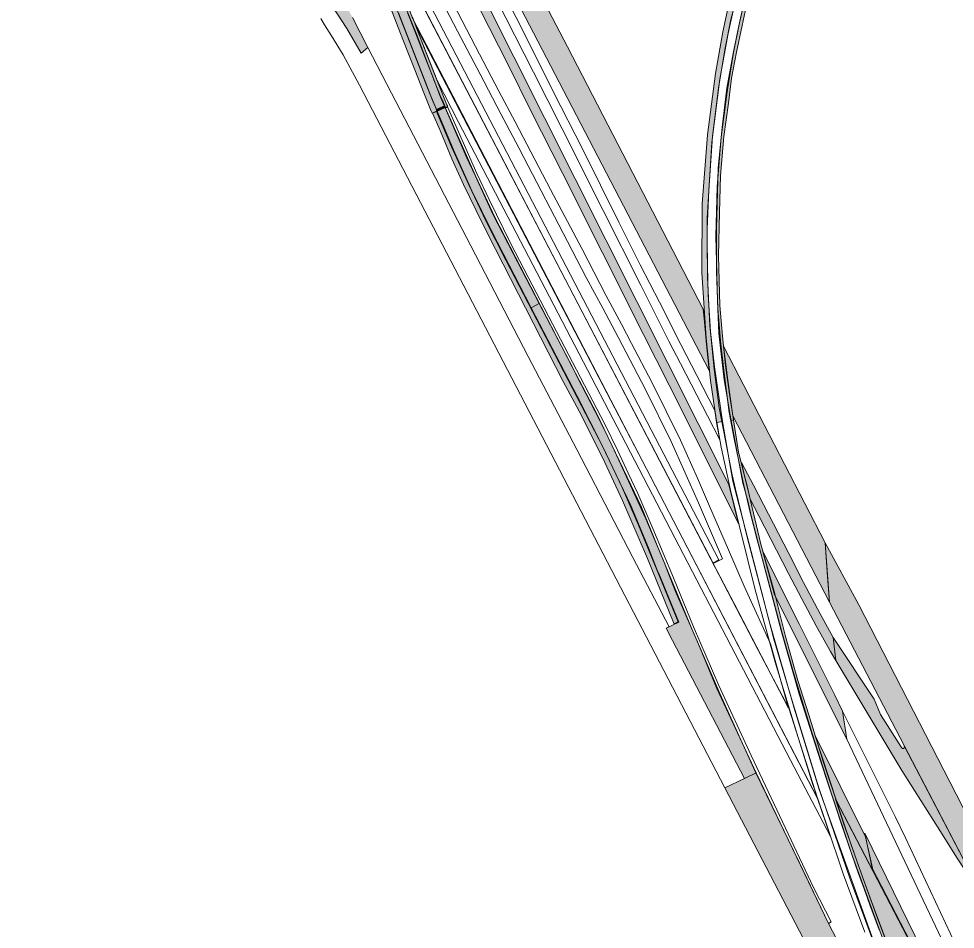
# Model space of a CAD drawing. Extents: x 2363427 to 2368559, y 6957299 to 6980140.
# Drawn here: x 2365547.6 to 2365612.5, y 6957615.4 to 6957678.5 of the extents above; entities that cross this region are included whole.
import ezdxf

# ---------------------------------------------------------------- set-up
doc = ezdxf.new("R2010")
doc.units = 0
doc.header["$LTSCALE"] = 5.6
for name, color, linetype, lineweight in [('10', 7, 'Continuous', 13), ('11', 7, 'Continuous', 13), ('12', 7, 'Continuous', 13), ('13', 7, 'Continuous', 13), ('14', 7, 'Continuous', 13), ('9', 7, 'Continuous', 13)]:
    doc.layers.add(name, color=color, linetype=linetype, lineweight=lineweight)

msp = doc.modelspace()

# ---------------------------------------------------------------- hatches: boundary and pattern name
at = {"layer": '10'}
for points in [[(2365593.062, 6957636.528), (2365591.219, 6957641.092), (2365589.476, 6957645.117), (2365588.1, 6957648.099), (2365586.478, 6957651.29), (2365585.382, 6957653.345), (2365580.673, 6957662.524), (2365579.775, 6957664.307), (2365578.471, 6957667.004), (2365577.659, 6957668.779), (2365576.841, 6957670.766), (2365576.31, 6957671.964), (2365576.605, 6957672.067), (2365577.636, 6957669.629), (2365578.833, 6957666.982), (2365580.005, 6957664.483), (2365581.405, 6957661.757), (2365586.652, 6957651.673), (2365588.139, 6957648.785), (2365589.456, 6957646.014), (2365590.588, 6957643.386), (2365593.344, 6957636.708)], [(2365608.181, 6957613.439), (2365606.729, 6957617.303), (2365606.195, 6957618.77), (2365605.769, 6957619.997), (2365605.343, 6957621.197), (2365604.822, 6957622.678), (2365604.232, 6957624.412), (2365609.773, 6957613.793)]]:
    msp.add_hatch(color=256, dxfattribs=at).paths.add_polyline_path(points)
at = {"layer": '11'}
msp.add_hatch(color=256, dxfattribs=at).paths.add_polyline_path([(2365571.38, 6957676.118), (2365571.832, 6957676.516), (2365570.775, 6957678.578), (2365569.247, 6957681.526), (2365568.71, 6957682.619), (2365566.223, 6957687.404), (2365564.027, 6957691.634), (2365563.442, 6957692.674), (2365561.589, 6957695.812), (2365560.223, 6957697.858), (2365558.435, 6957700.372), (2365556.504, 6957702.729), (2365557.131, 6957703.375), (2365554.749, 6957705.6), (2365552.42, 6957707.63), (2365550.549, 6957709.17), (2365549.185, 6957710.197), (2365548.879, 6957710.245), (2365547.649, 6957710.42), (2365548.904, 6957709.409), (2365550.119, 6957708.341), (2365551.334, 6957707.244), (2365551.856, 6957706.732), (2365553.578, 6957705.092), (2365555.294, 6957703.159), (2365556.647, 6957701.64), (2365558.166, 6957699.637), (2365559.134, 6957698.36), (2365560.906, 6957695.76), (2365562.191, 6957693.662), (2365563.658, 6957690.975), (2365564.883, 6957688.595), (2365566.629, 6957685.306), (2365567.762, 6957683.079), (2365567.094, 6957682.558), (2365569.082, 6957679.841), (2365570.375, 6957677.831)])
at = {"layer": '12'}
for points in [[(2365567.639, 6957694.133), (2365568.867, 6957691.022), (2365569.935, 6957688.229), (2365570.975, 6957685.592), (2365571.677, 6957683.782), (2365572.335, 6957682.049), (2365573.389, 6957679.334), (2365574.267, 6957677.072), (2365575.101, 6957674.965), (2365575.716, 6957673.358), (2365576.237, 6957672.084), (2365576.288, 6957671.96), (2365576.638, 6957672.109), (2365576.349, 6957672.781), (2365575.833, 6957674.06), (2365574.575, 6957677.274), (2365573.462, 6957680.177), (2365572.277, 6957683.235), (2365570.813, 6957687.027), (2365569.541, 6957690.273), (2365568.545, 6957692.848), (2365568.458, 6957693.067)], [(2365570.247, 6957690.665), (2365571.092, 6957688.494), (2365571.716, 6957686.882), (2365572.574, 6957684.645), (2365573.355, 6957682.616), (2365574.243, 6957680.369), (2365574.926, 6957678.601), (2365575.755, 6957676.447), (2365576.389, 6957674.834), (2365576.75, 6957673.919), (2365577.318, 6957672.532), (2365577.37, 6957672.407), (2365577.209, 6957672.338), (2365577.053, 6957672.733), (2365576.858, 6957673.175), (2365576.467, 6957674.159), (2365575.833, 6957675.791), (2365575.199, 6957677.425), (2365574.448, 6957679.308), (2365573.804, 6957680.983), (2365573.141, 6957682.71), (2365572.214, 6957685.103), (2365571.082, 6957688.026), (2365570.506, 6957689.525), (2365570.038, 6957690.689), (2365569.843, 6957691.199)], [(2365596.948, 6957679.982), (2365596.445, 6957677.589), (2365595.936, 6957674.699), (2365595.368, 6957670.463), (2365595, 6957665.665), (2365594.975, 6957660.89), (2365595.269, 6957656.354), (2365595.579, 6957653.426), (2365595.979, 6957650.767), (2365596.013, 6957650.51), (2365596.404, 6957650.576), (2365595.847, 6957654.362), (2365595.536, 6957657.209), (2365595.373, 6957660.591), (2365595.353, 6957663.944), (2365595.468, 6957666.626), (2365595.71, 6957670.352), (2365596.149, 6957673.861), (2365596.607, 6957676.457), (2365597.001, 6957678.438), (2365597.39, 6957679.91), (2365597.333, 6957679.992)], [(2365597.992, 6957680), (2365597.57, 6957678.11), (2365597.176, 6957676.157), (2365596.745, 6957673.425), (2365596.31, 6957670.292), (2365596.043, 6957666.86), (2365595.947, 6957663.428), (2365596.07, 6957658.974), (2365596.159, 6957656.693), (2365596.523, 6957653.47), (2365596.772, 6957651.995), (2365596.936, 6957651.011), (2365597.023, 6957650.66), (2365597.167, 6957650.703), (2365596.911, 6957652.312), (2365596.62, 6957654.461), (2365596.415, 6957656.502), (2365596.238, 6957658.623), (2365596.133, 6957662.058), (2365596.195, 6957665.062), (2365596.28, 6957667.636), (2365596.511, 6957670.343), (2365596.823, 6957672.646), (2365597.042, 6957674.387), (2365597.377, 6957676.181), (2365597.769, 6957678.027), (2365598.185, 6957679.998)], [(2365577.209, 6957672.338), (2365577.152, 6957672.467), (2365576.564, 6957672.221), (2365576.633, 6957672.089)], [(2365608.169, 6957613.451), (2365607.153, 6957616.147), (2365606.229, 6957618.696), (2365606.111, 6957619.014), (2365605.328, 6957621.242), (2365605.235, 6957621.512), (2365604.832, 6957622.683), (2365604.518, 6957623.636), (2365603.375, 6957627.089), (2365603.231, 6957627.542), (2365602.395, 6957630.241), (2365601.64, 6957632.63), (2365600.764, 6957635.784), (2365600.015, 6957638.723), (2365599.076, 6957642.091), (2365598.143, 6957645.977), (2365597.519, 6957648.457), (2365597.167, 6957650.703), (2365597.023, 6957650.66), (2365597.821, 6957646.317), (2365598.163, 6957645.094), (2365598.406, 6957644.039), (2365599.225, 6957640.838), (2365600.506, 6957636), (2365601.728, 6957631.683), (2365603.221, 6957626.999), (2365603.3, 6957626.782), (2365603.655, 6957625.655), (2365604.233, 6957623.916), (2365604.704, 6957622.512), (2365604.842, 6957622.119), (2365605.402, 6957620.493), (2365605.822, 6957619.291), (2365606.222, 6957618.184), (2365606.62, 6957617.077), (2365607.269, 6957615.344), (2365608, 6957613.382)]]:
    msp.add_hatch(color=256, dxfattribs=at).paths.add_polyline_path(points)
at = {"layer": '14'}
for points in [[(2365576.228, 6957673.082), (2365577.767, 6957669.413), (2365579.049, 6957666.575), (2365580.422, 6957663.764), (2365583.146, 6957658.466), (2365583.717, 6957658.753), (2365581.911, 6957662.228), (2365580.5, 6957664.962), (2365579.29, 6957667.587), (2365578.65, 6957668.952), (2365577.509, 6957671.578), (2365576.883, 6957673.076), (2365576.285, 6957674.589), (2365575.781, 6957675.863), (2365575.103, 6957677.631), (2365574.599, 6957678.876), (2365573.443, 6957681.902), (2365572.784, 6957683.601), (2365572.217, 6957685.106), (2365571.524, 6957686.874), (2365570.821, 6957688.645), (2365570.105, 6957690.535), (2365569.844, 6957691.194), (2365568.488, 6957693.002), (2365568.986, 6957691.647), (2365569.662, 6957689.983), (2365570.499, 6957687.873), (2365571.046, 6957686.363), (2365571.657, 6957684.802), (2365572.671, 6957682.229), (2365573.965, 6957678.907)], [(2365579.05, 6957680.275), (2365579.635, 6957680.536), (2365579.834, 6957680.118), (2365596.85, 6957646.218), (2365597.526, 6957643.501), (2365593.584, 6957651.361), (2365590.929, 6957656.608), (2365588.102, 6957662.282), (2365585.333, 6957667.806), (2365583.139, 6957672.108), (2365581.581, 6957675.26), (2365580.254, 6957677.892)], [(2365597.933, 6957625.84), (2365598.738, 6957626.229), (2365596.011, 6957632.074), (2365594.741, 6957635.146), (2365593.166, 6957638.804), (2365592.587, 6957640.284), (2365592.416, 6957640.709), (2365591.111, 6957643.836), (2365589.23, 6957647.905), (2365588.594, 6957649.28), (2365587.589, 6957651.283), (2365586.65, 6957653.097), (2365585.81, 6957654.731), (2365583.717, 6957658.753), (2365583.146, 6957658.466), (2365586.641, 6957651.761), (2365587.231, 6957650.615), (2365588.062, 6957648.966), (2365590.065, 6957644.75), (2365591.275, 6957641.825), (2365591.879, 6957640.274), (2365592.006, 6957640.041), (2365593.391, 6957636.672), (2365592.5, 6957636.254), (2365592.946, 6957635.399)], [(2365604.074, 6957635.607), (2365603.18, 6957637.26), (2365602.022, 6957639.434), (2365601.002, 6957641.428), (2365599.936, 6957643.487), (2365598.561, 6957646.172), (2365597.731, 6957647.75), (2365597.918, 6957646.914), (2365598.116, 6957646.113), (2365598.335, 6957645.196), (2365598.936, 6957644.045), (2365600.994, 6957640.054), (2365601.907, 6957638.297), (2365602.913, 6957636.414), (2365603.896, 6957634.64), (2365604.261, 6957634.008)], [(2365605.027, 6957628.572), (2365600.008, 6957638.561), (2365599.196, 6957641.573), (2365601.72, 6957636.563), (2365604.203, 6957631.615), (2365604.72, 6957630.512)], [(2365615.029, 6957616.538), (2365609.011, 6957628.091), (2365609.021, 6957627.977), (2365608.948, 6957627.918), (2365608.893, 6957627.918), (2365608.816, 6957627.979), (2365607.356, 6957630.282), (2365606.923, 6957631.334), (2365604.074, 6957635.607), (2365604.261, 6957634.008), (2365608.829, 6957626.388), (2365611.471, 6957622.231), (2365612.682, 6957620.321), (2365613.776, 6957618.631), (2365614.086, 6957618.097), (2365614.721, 6957617.099)], [(2365606.315, 6957621.804), (2365602.82, 6957628.872), (2365604.311, 6957624.299), (2365606.858, 6957619.421)], [(2365606.278, 6957622.056), (2365606.78, 6957619.625), (2365616.89, 6957600.094), (2365616.988, 6957599.91), (2365620.25, 6957593.629), (2365617.13, 6957599.936), (2365612.736, 6957608.798)]]:
    msp.add_hatch(color=256, dxfattribs=at).paths.add_polyline_path(points)
at = {"layer": '9'}
for points in [[(2365582, 6957680.029), (2365582.144, 6957679.808), (2365595.494, 6957654.111), (2365595.306, 6957655.931), (2365595.143, 6957657.717), (2365595.077, 6957658.37), (2365585.666, 6957676.543), (2365583.822, 6957680.123)], [(2365597.121, 6957650.978), (2365603.834, 6957638.056), (2365603.69, 6957639.846), (2365603.534, 6957642.182), (2365596.476, 6957655.814), (2365596.779, 6957653.444)], [(2365603.834, 6957638.056), (2365615.029, 6957616.538), (2365614.527, 6957618.535), (2365614.104, 6957620.266), (2365613.722, 6957621.863), (2365613.431, 6957623.141), (2365605.864, 6957637.866), (2365603.534, 6957642.182)], [(2365596.579, 6957625.184), (2365604.028, 6957610.874), (2365606.662, 6957604.636), (2365609.437, 6957599.297), (2365611.749, 6957600.433), (2365603.748, 6957615.785), (2365598.738, 6957626.229), (2365597.933, 6957625.84)]]:
    msp.add_hatch(color=256, dxfattribs=at).paths.add_polyline_path(points)

# ---------------------------------------------------------------- linework, layer by layer
at = {"layer": '10'}
for points in [[(2365595.77, 6957640.753), (2365574.145, 6957682.294), (2365571.892, 6957686.444), (2365571.039, 6957688.66), (2365572.837, 6957685.69), (2365574.733, 6957682.21), (2365596.168, 6957640.989)], [(2365574.956, 6957678.491), (2365603, 6957624.478), (2365601.014, 6957630.71), (2365598.867, 6957634.775), (2365574.245, 6957682.15), (2365572.011, 6957686.192)], [(2365603.889, 6957621.823), (2365601.119, 6957627.115), (2365596.989, 6957635.056), (2365594.635, 6957639.595), (2365589.412, 6957649.637), (2365583.547, 6957660.905), (2365578.114, 6957671.341), (2365576.639, 6957674.231), (2365575.162, 6957677.98), (2365578.195, 6957672.17), (2365584.82, 6957659.427), (2365591.415, 6957646.764), (2365603, 6957624.447)], [(2365593.062, 6957636.528), (2365591.219, 6957641.092), (2365589.476, 6957645.117), (2365588.1, 6957648.099), (2365586.478, 6957651.29), (2365585.382, 6957653.345), (2365580.673, 6957662.524), (2365579.775, 6957664.307), (2365578.471, 6957667.004), (2365577.659, 6957668.779), (2365576.841, 6957670.766), (2365576.31, 6957671.964), (2365576.605, 6957672.067), (2365577.636, 6957669.629), (2365578.833, 6957666.982), (2365580.005, 6957664.483), (2365581.405, 6957661.757), (2365586.652, 6957651.673), (2365588.139, 6957648.785), (2365589.456, 6957646.014), (2365590.588, 6957643.386), (2365593.344, 6957636.708)], [(2365603.746, 6957615.795), (2365601.741, 6957619.987), (2365598.71, 6957626.287), (2365596.226, 6957631.718), (2365594.209, 6957636.367), (2365591.888, 6957641.989), (2365590.801, 6957644.647), (2365589.805, 6957646.731), (2365587.674, 6957651.159), (2365585.995, 6957654.368), (2365580.632, 6957664.756), (2365579.29, 6957667.614), (2365577.214, 6957672.31), (2365577.369, 6957672.393), (2365579.385, 6957667.776), (2365580.247, 6957665.974), (2365581.753, 6957662.905), (2365582.953, 6957660.592), (2365588.248, 6957650.389), (2365589.153, 6957648.539), (2365589.871, 6957647.006), (2365590.548, 6957645.583), (2365591.592, 6957643.161), (2365593.012, 6957639.755), (2365594.394, 6957636.358), (2365596.152, 6957632.287), (2365598.401, 6957627.421), (2365602.742, 6957618.232), (2365603.94, 6957615.892)], [(2365608.181, 6957613.439), (2365606.729, 6957617.303), (2365606.195, 6957618.77), (2365605.769, 6957619.997), (2365605.343, 6957621.197), (2365604.822, 6957622.678), (2365604.232, 6957624.412), (2365609.773, 6957613.793)]]:
    msp.add_lwpolyline(points, close=True, dxfattribs=at)
at = {"layer": '11'}
msp.add_lwpolyline([(2365569.082, 6957679.841), (2365570.375, 6957677.831), (2365571.38, 6957676.118), (2365571.832, 6957676.516), (2365570.775, 6957678.578)], dxfattribs=at)
at = {"layer": '12'}
for points in [[(2365567.639, 6957694.133), (2365568.867, 6957691.022), (2365569.935, 6957688.229), (2365570.975, 6957685.592), (2365571.677, 6957683.782), (2365572.335, 6957682.049), (2365573.389, 6957679.334), (2365574.267, 6957677.072), (2365575.101, 6957674.965), (2365575.716, 6957673.358), (2365576.237, 6957672.084), (2365576.288, 6957671.96), (2365576.638, 6957672.109), (2365576.349, 6957672.781), (2365575.833, 6957674.06), (2365574.575, 6957677.274), (2365573.462, 6957680.177), (2365572.277, 6957683.235), (2365570.813, 6957687.027), (2365569.541, 6957690.273), (2365568.545, 6957692.848), (2365568.458, 6957693.067)], [(2365596.948, 6957679.982), (2365596.445, 6957677.589), (2365595.936, 6957674.699), (2365595.368, 6957670.463), (2365595, 6957665.665), (2365594.975, 6957660.89), (2365595.269, 6957656.354), (2365595.579, 6957653.426), (2365595.979, 6957650.767), (2365596.013, 6957650.51), (2365596.404, 6957650.576), (2365595.847, 6957654.362), (2365595.536, 6957657.209), (2365595.373, 6957660.591), (2365595.353, 6957663.944), (2365595.468, 6957666.626), (2365595.71, 6957670.352), (2365596.149, 6957673.861), (2365596.607, 6957676.457), (2365597.001, 6957678.438), (2365597.39, 6957679.91), (2365597.333, 6957679.992)], [(2365577.209, 6957672.338), (2365577.152, 6957672.467), (2365576.564, 6957672.221), (2365576.633, 6957672.089)]]:
    msp.add_lwpolyline(points, close=True, dxfattribs=at)
for points in [[(2365597.992, 6957680), (2365597.57, 6957678.11), (2365597.176, 6957676.157), (2365596.745, 6957673.425), (2365596.31, 6957670.292), (2365596.043, 6957666.86), (2365595.947, 6957663.428), (2365596.07, 6957658.974), (2365596.159, 6957656.693), (2365596.523, 6957653.47), (2365596.772, 6957651.995), (2365596.936, 6957651.011), (2365597.023, 6957650.66), (2365597.167, 6957650.703), (2365596.911, 6957652.312), (2365596.62, 6957654.461), (2365596.415, 6957656.502), (2365596.238, 6957658.623), (2365596.133, 6957662.058), (2365596.195, 6957665.062), (2365596.28, 6957667.636), (2365596.511, 6957670.343), (2365596.823, 6957672.646), (2365597.042, 6957674.387), (2365597.377, 6957676.181), (2365597.769, 6957678.027), (2365598.185, 6957679.998)], [(2365574.926, 6957678.601), (2365575.755, 6957676.447), (2365576.389, 6957674.834), (2365576.75, 6957673.919), (2365577.318, 6957672.532), (2365577.37, 6957672.407), (2365577.209, 6957672.338), (2365577.053, 6957672.733), (2365576.858, 6957673.175), (2365576.467, 6957674.159), (2365575.833, 6957675.791), (2365575.199, 6957677.425), (2365574.448, 6957679.308)], [(2365606.265, 6957615.18), (2365604.779, 6957619.226), (2365603.645, 6957622.596), (2365602.604, 6957625.63), (2365601.567, 6957628.968), (2365600.06, 6957633.899), (2365598.652, 6957639.013), (2365598.166, 6957640.963), (2365596.967, 6957645.814), (2365596.319, 6957648.806), (2365596.013, 6957650.51), (2365596.404, 6957650.576), (2365597.139, 6957646.447), (2365598.387, 6957641.579), (2365599.979, 6957635.488), (2365601.234, 6957631.231), (2365603.087, 6957625.197), (2365605.263, 6957618.854), (2365607.032, 6957614.042)], [(2365608.169, 6957613.451), (2365607.153, 6957616.147), (2365606.229, 6957618.696), (2365606.111, 6957619.014), (2365605.328, 6957621.242), (2365605.235, 6957621.512), (2365604.832, 6957622.683), (2365604.518, 6957623.636), (2365603.375, 6957627.089), (2365603.231, 6957627.542), (2365602.395, 6957630.241), (2365601.64, 6957632.63), (2365600.764, 6957635.784), (2365600.015, 6957638.723), (2365599.076, 6957642.091), (2365598.143, 6957645.977), (2365597.519, 6957648.457), (2365597.167, 6957650.703), (2365597.023, 6957650.66), (2365597.821, 6957646.317), (2365598.163, 6957645.094), (2365598.406, 6957644.039), (2365599.225, 6957640.838), (2365600.506, 6957636), (2365601.728, 6957631.683), (2365603.221, 6957626.999), (2365603.3, 6957626.782), (2365603.655, 6957625.655), (2365604.233, 6957623.916), (2365604.704, 6957622.512), (2365604.842, 6957622.119), (2365605.402, 6957620.493), (2365605.822, 6957619.291), (2365606.222, 6957618.184), (2365606.62, 6957617.077), (2365607.269, 6957615.344)]]:
    msp.add_lwpolyline(points, dxfattribs=at)
at = {"layer": '13'}
for points in [[(2365597.35, 6957680.014), (2365596.919, 6957678.015), (2365596.786, 6957677.369), (2365596.22, 6957674.312), (2365595.676, 6957669.949), (2365595.358, 6957664.682), (2365595.344, 6957662.363), (2365595.421, 6957659.405), (2365595.585, 6957656.792), (2365595.832, 6957654.204), (2365596.188, 6957651.538), (2365596.762, 6957648.559), (2365597.084, 6957646.876), (2365597.317, 6957645.897), (2365598.128, 6957642.572), (2365599.688, 6957636.584), (2365601.387, 6957630.722), (2365602.584, 6957626.806), (2365603.117, 6957625.072), (2365604.72, 6957620.578), (2365606.565, 6957615.413), (2365607.374, 6957613.201)], [(2365607.997, 6957613.388), (2365605.348, 6957620.63), (2365603.907, 6957624.911), (2365602.629, 6957628.958), (2365601.352, 6957633.082), (2365600.556, 6957635.921), (2365599.404, 6957640.16), (2365598.809, 6957642.377), (2365598.334, 6957644.282), (2365597.82, 6957646.46), (2365597.232, 6957649.374), (2365596.88, 6957651.2), (2365596.499, 6957654.113), (2365596.265, 6957656.167), (2365596.092, 6957658.421), (2365595.997, 6957660.982), (2365595.989, 6957663.968), (2365596.118, 6957668.154), (2365596.397, 6957670.982), (2365596.717, 6957673.692), (2365597.157, 6957676.091), (2365597.436, 6957677.465), (2365597.614, 6957678.326), (2365597.806, 6957679.159)]]:
    msp.add_lwpolyline(points, dxfattribs=at)
at = {"layer": '14'}
for points in [[(2365580.754, 6957679.868), (2365583.319, 6957674.794), (2365585.304, 6957670.859), (2365588.153, 6957665.205), (2365590.746, 6957660.024), (2365592.689, 6957656.146), (2365593.493, 6957654.607), (2365595.362, 6957650.974), (2365596.238, 6957649.301), (2365596.025, 6957650.385), (2365595.877, 6957651.346), (2365594.632, 6957653.771), (2365593.52, 6957655.914), (2365592.037, 6957658.864), (2365590.718, 6957661.443), (2365589.234, 6957664.398), (2365586.68, 6957669.534), (2365584.729, 6957673.376), (2365582.539, 6957677.781), (2365580.469, 6957681.792)], [(2365577.235, 6957679.198), (2365578.046, 6957677.646), (2365579.618, 6957674.653), (2365581.06, 6957671.906), (2365582.305, 6957669.561), (2365582.638, 6957668.873), (2365585.679, 6957663.067), (2365586.955, 6957660.56), (2365588.119, 6957658.435), (2365589.179, 6957656.421), (2365591.082, 6957652.802), (2365592.863, 6957649.201), (2365594.752, 6957644.943), (2365596.405, 6957641.072), (2365595.766, 6957640.741), (2365597.23, 6957637.973), (2365600.983, 6957630.704), (2365599.732, 6957635.161), (2365597.915, 6957639.164), (2365596.825, 6957641.685), (2365595.504, 6957644.714), (2365594.675, 6957646.646), (2365593.493, 6957649.299), (2365591.512, 6957653.31), (2365590.1, 6957655.996), (2365589.409, 6957657.338), (2365588.333, 6957659.336), (2365586.67, 6957662.574), (2365584.494, 6957666.672), (2365582.049, 6957671.364), (2365580.918, 6957673.472), (2365579.296, 6957676.582), (2365577.75, 6957679.555)], [(2365573.965, 6957678.907), (2365576.228, 6957673.082), (2365577.767, 6957669.413), (2365579.049, 6957666.575), (2365580.422, 6957663.764), (2365583.146, 6957658.466), (2365583.717, 6957658.753), (2365581.911, 6957662.228), (2365580.5, 6957664.962), (2365579.29, 6957667.587), (2365578.65, 6957668.952), (2365577.509, 6957671.578), (2365576.883, 6957673.076), (2365576.285, 6957674.589), (2365575.781, 6957675.863), (2365575.103, 6957677.631), (2365574.599, 6957678.876)]]:
    msp.add_lwpolyline(points, dxfattribs=at)
for points in [[(2365579.05, 6957680.275), (2365579.635, 6957680.536), (2365579.834, 6957680.118), (2365596.85, 6957646.218), (2365597.526, 6957643.501), (2365593.584, 6957651.361), (2365590.929, 6957656.608), (2365588.102, 6957662.282), (2365585.333, 6957667.806), (2365583.139, 6957672.108), (2365581.581, 6957675.26), (2365580.254, 6957677.892)], [(2365597.933, 6957625.84), (2365598.738, 6957626.229), (2365596.011, 6957632.074), (2365594.741, 6957635.146), (2365593.166, 6957638.804), (2365592.587, 6957640.284), (2365592.416, 6957640.709), (2365591.111, 6957643.836), (2365589.23, 6957647.905), (2365588.594, 6957649.28), (2365587.589, 6957651.283), (2365586.65, 6957653.097), (2365585.81, 6957654.731), (2365583.717, 6957658.753), (2365583.146, 6957658.466), (2365586.641, 6957651.761), (2365587.231, 6957650.615), (2365588.062, 6957648.966), (2365590.065, 6957644.75), (2365591.275, 6957641.825), (2365591.879, 6957640.274), (2365592.006, 6957640.041), (2365593.391, 6957636.672), (2365592.5, 6957636.254), (2365592.946, 6957635.399)], [(2365604.074, 6957635.607), (2365603.18, 6957637.26), (2365602.022, 6957639.434), (2365601.002, 6957641.428), (2365599.936, 6957643.487), (2365598.561, 6957646.172), (2365597.731, 6957647.75), (2365597.918, 6957646.914), (2365598.116, 6957646.113), (2365598.335, 6957645.196), (2365598.936, 6957644.045), (2365600.994, 6957640.054), (2365601.907, 6957638.297), (2365602.913, 6957636.414), (2365603.896, 6957634.64), (2365604.261, 6957634.008)], [(2365605.027, 6957628.572), (2365600.008, 6957638.561), (2365599.196, 6957641.573), (2365601.72, 6957636.563), (2365604.203, 6957631.615), (2365604.72, 6957630.512)], [(2365615.029, 6957616.538), (2365609.011, 6957628.091), (2365609.021, 6957627.977), (2365608.948, 6957627.918), (2365608.893, 6957627.918), (2365608.816, 6957627.979), (2365607.356, 6957630.282), (2365606.923, 6957631.334), (2365604.074, 6957635.607), (2365604.261, 6957634.008), (2365608.829, 6957626.388), (2365611.471, 6957622.231), (2365612.682, 6957620.321), (2365613.776, 6957618.631), (2365614.086, 6957618.097), (2365614.721, 6957617.099)], [(2365627.762, 6957581.529), (2365628.299, 6957581.831), (2365627.521, 6957583.505), (2365626.655, 6957585.35), (2365625.843, 6957587.138), (2365623.034, 6957594.139), (2365622.218, 6957593.756), (2365620.331, 6957597.818), (2365616.896, 6957605.109), (2365612.912, 6957613.588), (2365609.081, 6957621.714), (2365608.379, 6957623.204), (2365604.72, 6957630.512), (2365605.027, 6957628.572), (2365621.559, 6957593.677), (2365622.914, 6957590.814), (2365625.716, 6957585.282), (2365627.087, 6957582.698)], [(2365606.315, 6957621.804), (2365602.82, 6957628.872), (2365604.311, 6957624.299), (2365606.858, 6957619.421)], [(2365606.278, 6957622.056), (2365606.78, 6957619.625), (2365616.89, 6957600.094), (2365616.988, 6957599.91), (2365620.25, 6957593.629), (2365617.13, 6957599.936), (2365612.736, 6957608.798)]]:
    msp.add_lwpolyline(points, close=True, dxfattribs=at)
at = {"layer": '9'}
msp.add_lwpolyline([(2365568.571, 6957678.524), (2365568.843, 6957678.088), (2365569.328, 6957677.321), (2365570.122, 6957675.99), (2365571.262, 6957673.907), (2365571.262, 6957673.907), (2365596.579, 6957625.184), (2365597.933, 6957625.84), (2365592.946, 6957635.399), (2365592.5, 6957636.254), (2365592.706, 6957636.35), (2365590.2, 6957641.159), (2365586.312, 6957648.65), (2365582.947, 6957655.095), (2365578.976, 6957662.771), (2365573.474, 6957673.347), (2365571.832, 6957676.516), (2365571.38, 6957676.118), (2365570.375, 6957677.831), (2365569.082, 6957679.841)], dxfattribs=at)
for points in [[(2365582, 6957680.029), (2365582.144, 6957679.808), (2365595.494, 6957654.111), (2365595.306, 6957655.931), (2365595.143, 6957657.717), (2365595.077, 6957658.37), (2365585.666, 6957676.543), (2365583.822, 6957680.123)], [(2365597.121, 6957650.978), (2365603.834, 6957638.056), (2365603.69, 6957639.846), (2365603.534, 6957642.182), (2365596.476, 6957655.814), (2365596.779, 6957653.444)], [(2365603.834, 6957638.056), (2365615.029, 6957616.538), (2365614.527, 6957618.535), (2365614.104, 6957620.266), (2365613.722, 6957621.863), (2365613.431, 6957623.141), (2365605.864, 6957637.866), (2365603.534, 6957642.182)], [(2365596.579, 6957625.184), (2365604.028, 6957610.874), (2365606.662, 6957604.636), (2365609.437, 6957599.297), (2365611.749, 6957600.433), (2365603.748, 6957615.785), (2365598.738, 6957626.229), (2365597.933, 6957625.84)]]:
    msp.add_lwpolyline(points, close=True, dxfattribs=at)

doc.saveas('drawing.dxf')
